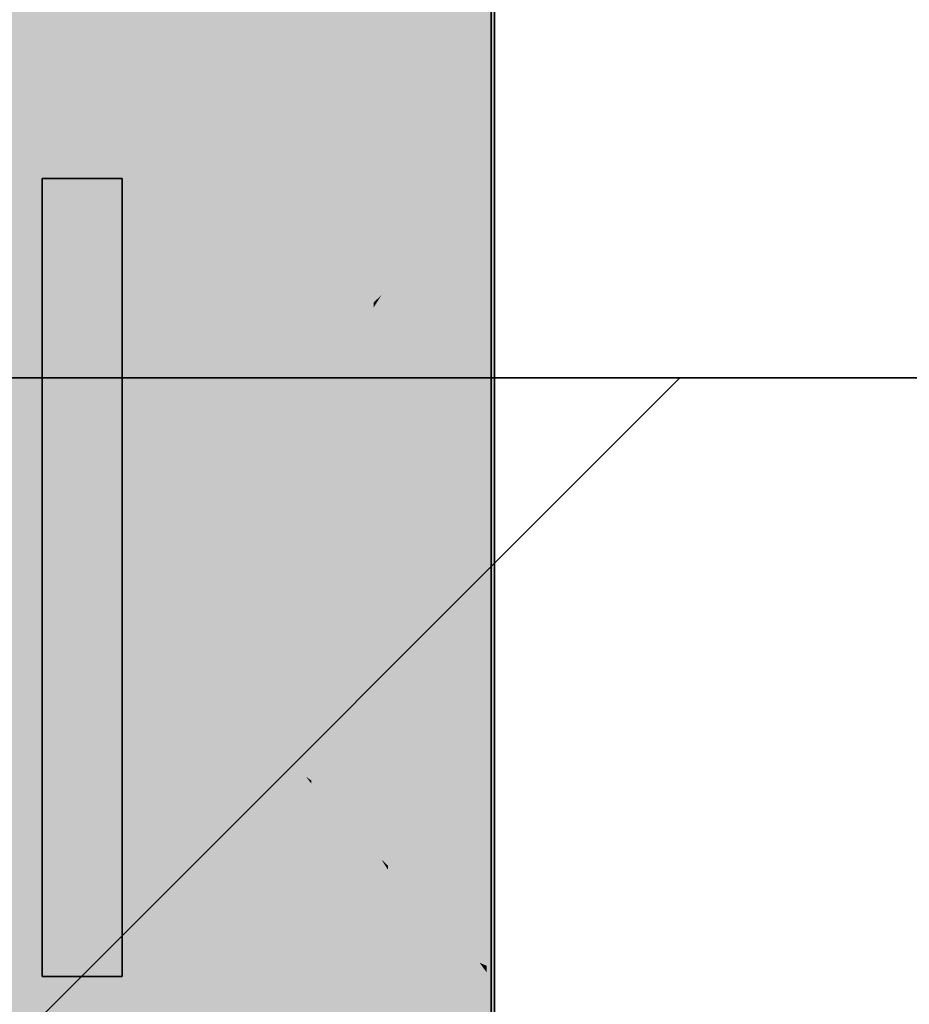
# Model space of a CAD drawing. Extents: x -350 to 540, y -53 to 541.
# Tile 438 of 569: x 217.59 to 220.26, y 200.72 to 203.68. Entities that reach past the tile are written whole.
import ezdxf

# ---------------------------------------------------------------- set-up
doc = ezdxf.new("R2010")
doc.units = 0
doc.layers.get('0').update_dxf_attribs({"lineweight": 35})
for name, color, linetype, lineweight, true_color in [('A_Aussenwand-A06HSWU6NL', 3, 'Continuous', 35, 0x00ff00), ('A_Geschossdecke', 7, 'Continuous', 35, 0x008080), ('L_Bauteil', 7, 'Continuous', 35, 0xababab), ('L_Bauteil-Shading', 7, 'Continuous', 35, 0xababab)]:
    doc.layers.add(name, color=color, linetype=linetype, lineweight=lineweight, true_color=true_color)

# ---------------------------------------------------------------- blocks, each defined once
blk = doc.blocks.new('3D-Ansicht-A06HSWBANL', base_point=(172.3963, 139.9809))
at = {"layer": 'L_Bauteil-Shading', "color": 9, "true_color": 0xbac2cc}
for points in [[(218.2499, 204.2107), (218.1104, 204.1994), (218.2499, 203.5334), (218.1302, 203.5206)], [(218.1104, 204.1994), (218.0173, 204.1919), (218.1302, 203.5206), (218.0173, 203.5085)], [(218.1133, 204.0086), (218.0154, 203.9959), (218.1308, 203.4011), (218.0154, 203.3851)], [(218.2461, 204.0258), (218.1133, 204.0086), (218.2461, 203.417), (218.1308, 203.4011)], [(218.2499, 203.5334), (218.1302, 203.5206), (218.2499, 203.2177), (218.1394, 203.2037)], [(218.1302, 203.5206), (218.0173, 203.5085), (218.1394, 203.2037), (218.0173, 203.1883)], [(218.2461, 203.417), (218.1308, 203.4011), (218.2461, 203.352), (218.1321, 203.3566)], [(218.1308, 203.4011), (218.0154, 203.3851), (218.1321, 203.3566), (218.0154, 203.3612)], [(218.1321, 203.3566), (218.0154, 203.3612), (218.2101, 200.6514), (218.0154, 200.6436)], [(218.2461, 203.352), (218.1321, 203.3566), (218.2461, 200.6528), (218.2101, 200.6514)], [(218.1394, 203.2037), (218.0173, 203.1883), (218.151, 202.8032), (218.0173, 202.7864)], [(218.2499, 203.2177), (218.1394, 203.2037), (218.2499, 202.8156), (218.151, 202.8032)], [(218.2499, 202.8156), (218.151, 202.8032), (218.2499, 202.623), (218.1569, 202.6013)], [(218.151, 202.8032), (218.0173, 202.7864), (218.1569, 202.6013), (218.0173, 202.5688)], [(218.2499, 202.623), (218.1569, 202.6013), (218.2499, 202.4638), (218.1619, 202.429)], [(218.1569, 202.6013), (218.0173, 202.5688), (218.1619, 202.429), (218.0173, 202.3718)], [(218.2499, 202.4638), (218.1619, 202.429), (218.2499, 202.3456), (218.1661, 202.2842)], [(218.1619, 202.429), (218.0173, 202.3718), (218.1661, 202.2842), (218.0173, 202.1752)], [(218.1678, 202.2263), (218.2499, 202.3456), (218.2054, 202.313)], [(218.1678, 202.2263), (218.24, 201.6665), (218.2499, 202.3456), (218.2499, 201.6592)], [(218.2054, 202.313), (218.1661, 202.2842), (218.1678, 202.2263)], [(218.1661, 202.2842), (218.0173, 202.1752), (218.1678, 202.2263), (218.0173, 201.8796)], [(218.1678, 202.2263), (218.0706, 202.0024), (218.1818, 201.7463)], [(218.1818, 201.7463), (218.2054, 201.6918), (218.1678, 202.2263), (218.24, 201.6665)], [(218.0706, 202.0024), (218.0173, 201.8796), (218.2499, 199.4024), (218.0173, 199.4024)], [(218.0706, 202.0024), (218.2499, 199.4024), (218.1818, 201.7463)], [(218.2499, 199.4024), (218.2499, 201.5893), (218.1818, 201.7463)], [(218.2054, 201.6918), (218.2499, 201.5893), (218.24, 201.6665)], [(218.24, 201.6665), (218.2499, 201.5893), (218.2499, 201.6592)]]:
    blk.add_solid(points, dxfattribs=at)
at = {"layer": 'L_Bauteil-Shading', "color": 9, "true_color": 0xb3bbc4}
for points in [[(218.3353, 204.216), (218.2499, 204.2107), (218.3533, 203.5433), (218.2499, 203.5334)], [(218.4643, 204.224), (218.3353, 204.216), (218.4643, 203.5539), (218.3533, 203.5433)], [(218.3355, 204.0391), (218.2461, 204.0258), (218.3516, 203.4328), (218.2461, 203.417)], [(218.4588, 204.0574), (218.3355, 204.0391), (218.4588, 203.4489), (218.3516, 203.4328)], [(218.3533, 203.5433), (218.2499, 203.5334), (218.3617, 203.2314), (218.2499, 203.2177)], [(218.4643, 203.5539), (218.3533, 203.5433), (218.4643, 203.2439), (218.3617, 203.2314)], [(218.4588, 203.4489), (218.3516, 203.4328), (218.4588, 203.3371), (218.354, 203.3444)], [(218.3516, 203.4328), (218.2461, 203.417), (218.354, 203.3444), (218.2461, 203.352)], [(218.354, 203.3444), (218.2461, 203.352), (218.4252, 200.6654), (218.2461, 200.6528)], [(218.4588, 203.3371), (218.354, 203.3444), (218.4588, 200.6678), (218.4252, 200.6654)], [(218.3617, 203.2314), (218.2499, 203.2177), (218.3721, 202.8427), (218.2499, 202.8156)], [(218.4643, 203.2439), (218.3617, 203.2314), (218.4643, 202.8631), (218.3721, 202.8427)], [(218.4643, 202.8631), (218.3721, 202.8427), (218.4643, 202.7109), (218.3766, 202.6749)], [(218.3721, 202.8427), (218.2499, 202.8156), (218.3766, 202.6749), (218.2499, 202.623)], [(218.4643, 202.7109), (218.3766, 202.6749), (218.4643, 202.6131), (218.3799, 202.5543)], [(218.3766, 202.6749), (218.2499, 202.623), (218.3799, 202.5543), (218.2499, 202.4638)], [(218.3809, 202.5146), (218.4643, 202.6131), (218.449, 202.6024)], [(218.4643, 202.6131), (218.3809, 202.5146), (218.449, 201.4024), (218.4315, 201.4249)], [(218.4643, 202.6131), (218.449, 201.4024), (218.4643, 201.3917)], [(218.449, 202.6024), (218.3799, 202.5543), (218.3809, 202.5146)], [(218.3799, 202.5543), (218.2499, 202.4638), (218.3809, 202.5146), (218.2499, 202.3456)], [(218.4093, 201.4535), (218.3809, 202.5146), (218.2499, 201.6592), (218.2499, 202.3456)], [(218.4315, 201.4249), (218.3809, 202.5146), (218.4093, 201.4535)], [(218.4247, 200.8796), (218.4093, 201.4535), (218.2499, 201.5893), (218.2499, 201.6592)], [(218.2499, 201.5893), (218.2499, 199.4024), (218.4247, 200.8796), (218.4643, 199.4024)], [(218.4247, 200.8796), (218.4643, 200.7189), (218.4093, 201.4535), (218.4315, 201.4249)], [(218.4315, 201.4249), (218.4643, 200.7189), (218.4643, 201.3826)], [(218.449, 201.4024), (218.4643, 201.3826), (218.4643, 201.3917)], [(218.4643, 199.4024), (218.4643, 200.7189), (218.4247, 200.8796)]]:
    blk.add_solid(points, dxfattribs=at)
at = {"layer": 'L_Bauteil-Shading', "color": 253, "true_color": 0xa9b0b9}
for points in [[(218.5389, 204.227), (218.4643, 204.224), (218.5545, 203.5612), (218.4643, 203.5539)], [(218.6522, 204.2314), (218.5389, 204.227), (218.6522, 203.5691), (218.5545, 203.5612)], [(218.6451, 204.0894), (218.5364, 204.0708), (218.6451, 203.4795), (218.5505, 203.4639)], [(218.5364, 204.0708), (218.4588, 204.0574), (218.5505, 203.4639), (218.4588, 203.4489)], [(218.5545, 203.5612), (218.4643, 203.5539), (218.5617, 203.2554), (218.4643, 203.2439)], [(218.6522, 203.5691), (218.5545, 203.5612), (218.6522, 203.266), (218.5617, 203.2554)], [(218.6451, 203.4795), (218.5505, 203.4639), (218.6451, 203.3169), (218.5537, 203.3268)], [(218.5505, 203.4639), (218.4588, 203.4489), (218.5537, 203.3268), (218.4588, 203.3371)], [(218.5537, 203.3268), (218.4588, 203.3371), (218.6153, 200.6847), (218.4588, 200.6678)], [(218.6451, 203.3169), (218.5537, 203.3268), (218.6451, 200.6879), (218.6153, 200.6847)], [(218.6522, 203.266), (218.5617, 203.2554), (218.6522, 202.927), (218.5701, 202.8991)], [(218.5617, 203.2554), (218.4643, 203.2439), (218.5701, 202.8991), (218.4643, 202.8631)], [(218.6522, 202.927), (218.5701, 202.8991), (218.6522, 202.8292), (218.5729, 202.7793)], [(218.5701, 202.8991), (218.4643, 202.8631), (218.5729, 202.7793), (218.4643, 202.7109)], [(218.6522, 202.8292), (218.5729, 202.7793), (218.6522, 202.8141), (218.5741, 202.7305)], [(218.6522, 201.1908), (218.6522, 202.8141), (218.6091, 201.2368), (218.5741, 202.7305)], [(218.5729, 202.7793), (218.4643, 202.7109), (218.5741, 202.7305), (218.4643, 202.6131)], [(218.6091, 201.2368), (218.5741, 202.7305), (218.4643, 201.3917), (218.4643, 202.6131)], [(218.4643, 201.3826), (218.6126, 201.0888), (218.4643, 201.3917), (218.6091, 201.2368)], [(218.6482, 199.5725), (218.6126, 201.0888), (218.4643, 200.7189), (218.4643, 201.3826)], [(218.6126, 201.0888), (218.6522, 201.0103), (218.6091, 201.2368), (218.6522, 201.1908)], [(218.6522, 199.5476), (218.6522, 201.0103), (218.6482, 199.5725), (218.6126, 201.0888)], [(218.4643, 200.7189), (218.4643, 199.4024), (218.6482, 199.5725), (218.6522, 199.4024)]]:
    blk.add_solid(points, dxfattribs=at)
at = {"layer": 'L_Bauteil-Shading', "color": 253, "true_color": 0x9ca2aa}
for points in [[(218.7133, 204.2318), (218.6522, 204.2314), (218.726, 203.5736), (218.6522, 203.5691)], [(218.8064, 204.2324), (218.7133, 204.2318), (218.8064, 203.5785), (218.726, 203.5736)], [(218.7981, 204.1206), (218.7083, 204.1023), (218.7981, 203.5077), (218.7199, 203.4933)], [(218.7083, 204.1023), (218.6451, 204.0894), (218.7199, 203.4933), (218.6451, 203.4795)], [(218.726, 203.5736), (218.6522, 203.5691), (218.7318, 203.2748), (218.6522, 203.266)], [(218.8064, 203.5785), (218.726, 203.5736), (218.8064, 203.2831), (218.7318, 203.2748)], [(218.7981, 203.5077), (218.7199, 203.4933), (218.7981, 203.2924), (218.7235, 203.3044)], [(218.7199, 203.4933), (218.6451, 203.4795), (218.7235, 203.3044), (218.6451, 203.3169)], [(218.7235, 203.3044), (218.6451, 203.3169), (218.7731, 200.7085), (218.6451, 200.6879)], [(218.7981, 203.2924), (218.7235, 203.3044), (218.7981, 200.7124), (218.7731, 200.7085)], [(218.7318, 203.2748), (218.6522, 203.266), (218.7377, 202.9701), (218.6522, 202.927)], [(218.8064, 203.2831), (218.7318, 203.2748), (218.8064, 203.0048), (218.7377, 202.9701)], [(218.8064, 203.0048), (218.7377, 202.9701), (218.8064, 202.9734), (218.7388, 202.9102)], [(218.7377, 202.9701), (218.6522, 202.927), (218.7388, 202.9102), (218.6522, 202.8292)], [(218.8064, 201.0314), (218.8064, 202.9734), (218.7744, 201.0613), (218.7388, 202.9102)], [(218.6522, 202.8141), (218.7388, 202.9102), (218.6754, 202.851)], [(218.695, 201.1356), (218.7388, 202.9102), (218.6537, 201.1885), (218.6522, 202.8141)], [(218.7744, 201.0613), (218.7388, 202.9102), (218.695, 201.1356)], [(218.6754, 202.851), (218.6522, 202.8292), (218.6522, 202.8141)], [(218.6537, 201.1885), (218.6522, 202.8141), (218.6522, 201.1908)], [(218.6522, 201.0103), (218.6538, 201.0056), (218.6522, 201.1908), (218.6537, 201.1885)], [(218.695, 201.1356), (218.6537, 201.1885), (218.6754, 201.1539)], [(218.6537, 201.1885), (218.6538, 201.0056), (218.6947, 201.1233), (218.6892, 200.9014)], [(218.6947, 201.1233), (218.695, 201.1356), (218.6754, 201.1539)], [(218.6947, 201.1233), (218.7757, 200.9946), (218.695, 201.1356), (218.7744, 201.0613)], [(218.6892, 200.9014), (218.7828, 200.6261), (218.6947, 201.1233), (218.7757, 200.9946)], [(218.7757, 200.9946), (218.8064, 200.9459), (218.7744, 201.0613), (218.8064, 201.0314)], [(218.6522, 199.5476), (218.6551, 199.5206), (218.6522, 201.0103), (218.6538, 201.0056)], [(218.6538, 201.0056), (218.6551, 199.5206), (218.6892, 200.9014)], [(218.8064, 200.5567), (218.8064, 200.9459), (218.7828, 200.6261), (218.7757, 200.9946)], [(218.6679, 199.4024), (218.6892, 200.9014), (218.6551, 199.5206)], [(218.6679, 199.4024), (218.8064, 199.4024), (218.6892, 200.9014), (218.7828, 200.6261)]]:
    blk.add_solid(points, dxfattribs=at)
at = {"layer": 'L_Bauteil-Shading', "color": 252, "true_color": 0x8c9299}
for points in [[(218.8519, 204.2303), (218.8064, 204.2324), (218.8612, 203.58), (218.8064, 203.5785)], [(218.921, 204.2272), (218.8519, 204.2303), (218.921, 203.5816), (218.8612, 203.58)], [(218.9118, 204.1498), (218.8446, 204.1326), (218.9118, 203.5325), (218.8533, 203.5198)], [(218.8446, 204.1326), (218.7981, 204.1206), (218.8533, 203.5198), (218.7981, 203.5077)], [(218.8612, 203.58), (218.8064, 203.5785), (218.8653, 203.2889), (218.8064, 203.2831)], [(218.921, 203.5816), (218.8612, 203.58), (218.921, 203.2944), (218.8653, 203.2889)], [(218.9118, 203.5325), (218.8533, 203.5198), (218.9118, 203.2644), (218.8567, 203.278)], [(218.8533, 203.5198), (218.7981, 203.5077), (218.8567, 203.278), (218.7981, 203.2924)], [(218.8722, 200.7307), (218.8567, 203.278), (218.7981, 200.7124), (218.7981, 203.2924)], [(218.921, 203.2944), (218.8653, 203.2889), (218.921, 203.0936), (218.8687, 203.0531)], [(218.8653, 203.2889), (218.8064, 203.2831), (218.8687, 203.0531), (218.8064, 203.0048)], [(218.8802, 203.2722), (218.8567, 203.278), (218.8802, 201.6219)], [(218.8802, 201.6219), (218.8567, 203.278), (218.8802, 200.7327), (218.8722, 200.7307)], [(218.9118, 203.2644), (218.8802, 203.2722), (218.9118, 199.4024), (218.8802, 201.6219)], [(218.921, 200.9112), (218.921, 203.0936), (218.8992, 200.9281), (218.8687, 203.0531)], [(218.8064, 202.9734), (218.8687, 203.0531), (218.8539, 203.0417)], [(218.8687, 203.0531), (218.8064, 202.9734), (218.8336, 200.9925), (218.8208, 201.0108)], [(218.8336, 200.9925), (218.8539, 200.9632), (218.8687, 203.0531), (218.8992, 200.9281)], [(218.8539, 203.0417), (218.8064, 203.0048), (218.8064, 202.9734)], [(218.8208, 201.0108), (218.8064, 202.9734), (218.8064, 201.0314)], [(218.8802, 199.4024), (218.9118, 199.4024), (218.8802, 201.6219)], [(218.8064, 200.9459), (218.8215, 200.909), (218.8064, 201.0314), (218.8208, 201.0108)], [(218.8208, 201.0108), (218.8215, 200.909), (218.8336, 200.9925), (218.8317, 200.8842)], [(218.8317, 200.8842), (218.9023, 200.7122), (218.8336, 200.9925), (218.8996, 200.8977)], [(218.8539, 200.9632), (218.8996, 200.8977), (218.8992, 200.9281)], [(218.8064, 200.5567), (218.8247, 200.4741), (218.8064, 200.9459), (218.8215, 200.909)], [(218.8996, 200.8977), (218.921, 200.8669), (218.8992, 200.9281), (218.921, 200.9112)], [(218.8215, 200.909), (218.8247, 200.4741), (218.8317, 200.8842)], [(218.9023, 200.7122), (218.921, 200.6665), (218.8996, 200.8977), (218.921, 200.8669)], [(218.8247, 200.4741), (218.9113, 200.0831), (218.8317, 200.8842), (218.9023, 200.7122)], [(218.8095, 199.4024), (218.8802, 199.4024), (218.8095, 200.7153), (218.8722, 200.7307)], [(218.8722, 200.7307), (218.8802, 199.4024), (218.8802, 200.7327)]]:
    blk.add_solid(points, dxfattribs=at)
at = {"layer": 'L_Bauteil-Shading', "color": 8, "true_color": 0x7b8086}
for points in [[(218.9491, 204.2227), (218.921, 204.2272), (218.9547, 203.5801), (218.921, 203.5816)], [(218.9904, 204.216), (218.9491, 204.2227), (218.9904, 203.5785), (218.9547, 203.5801)], [(218.9916, 203.5785), (218.9916, 204.2158), (218.9904, 203.5785), (218.9904, 204.216)], [(218.9401, 204.1603), (218.9118, 204.1498), (218.9456, 203.5423), (218.9118, 203.5325)], [(218.9818, 204.1758), (218.9401, 204.1603), (218.9818, 203.5528), (218.9456, 203.5423)], [(218.9547, 203.5801), (218.921, 203.5816), (218.9572, 203.2971), (218.921, 203.2944)], [(218.9916, 203.5785), (218.9547, 203.5801), (218.9916, 203.2997), (218.9572, 203.2971)], [(218.9476, 203.2488), (218.9456, 203.5423), (218.9118, 203.2644), (218.9118, 203.5325)], [(218.9748, 203.237), (218.9748, 203.5508), (218.9481, 203.2486), (218.9456, 203.5423)], [(218.9481, 203.2486), (218.9456, 203.5423), (218.9476, 203.2488)], [(218.9818, 203.5528), (218.9748, 203.5508), (218.9818, 199.4024), (218.9748, 200.2016)], [(218.9572, 203.2971), (218.921, 203.2944), (218.9586, 203.1449), (218.921, 203.0936)], [(218.9916, 203.2997), (218.9572, 203.2971), (218.9916, 203.19), (218.9586, 203.1449)], [(218.9118, 199.4024), (218.9312, 199.4024), (218.9118, 203.2644), (218.9312, 203.256)], [(218.9312, 203.256), (218.9312, 200.7489), (218.9476, 203.2488), (218.9652, 200.7636)], [(218.9698, 200.7657), (218.9481, 203.2486), (218.9652, 200.7636), (218.9476, 203.2488)], [(218.9481, 203.2486), (218.9698, 200.7657), (218.9748, 203.237), (218.9748, 200.7678)], [(218.9916, 200.8343), (218.9916, 203.19), (218.9789, 200.8398), (218.9586, 203.1449)], [(218.921, 200.9112), (218.9707, 200.8433), (218.9586, 203.1449), (218.9789, 200.8398)], [(218.921, 200.9112), (218.9586, 203.1449), (218.921, 203.0936)], [(218.921, 200.8669), (218.98, 200.7178), (218.921, 200.9112), (218.979, 200.8321)], [(218.921, 200.6665), (218.9828, 200.4012), (218.921, 200.8669), (218.98, 200.7178)], [(218.9707, 200.8433), (218.979, 200.8321), (218.9789, 200.8398)], [(218.979, 200.8321), (218.9916, 200.8149), (218.9789, 200.8398), (218.9916, 200.8343)], [(218.98, 200.7178), (218.9916, 200.6884), (218.979, 200.8321), (218.9916, 200.8149)], [(218.9312, 200.7489), (218.9312, 199.4024), (218.9652, 200.7636), (218.9748, 199.4024)], [(218.9748, 199.4024), (218.9748, 200.2016), (218.9652, 200.7636), (218.9698, 200.7657)], [(218.9698, 200.7657), (218.9748, 200.2016), (218.9748, 200.7678)]]:
    blk.add_solid(points, dxfattribs=at)
at = {"layer": 'L_Bauteil-Shading', "color": 251, "true_color": 0x686d72}
for points in [[(219.0011, 204.209), (218.9916, 204.2158), (219.003, 203.574), (218.9916, 203.5785)], [(219.0154, 204.1988), (219.0011, 204.209), (219.0154, 203.5691), (219.003, 203.574)], [(218.9913, 204.1846), (218.9818, 204.1758), (218.9931, 203.5601), (218.9818, 203.5528)], [(219.0054, 204.1977), (218.9913, 204.1846), (219.0054, 203.5679), (218.9931, 203.5601)], [(218.9931, 203.5601), (218.9818, 203.5528), (218.9935, 199.4024), (218.9818, 199.4024)], [(219.0032, 203.2992), (219.003, 203.574), (218.9916, 203.2997), (218.9916, 203.5785)], [(219.0054, 203.5679), (218.9931, 203.5601), (219.0054, 203.2024), (218.9941, 203.2175)], [(218.9931, 203.5601), (218.9935, 199.4024), (218.9935, 203.4238)], [(219.0038, 203.2991), (219.003, 203.574), (219.0032, 203.2992)], [(219.0067, 203.299), (219.0067, 203.5726), (219.0038, 203.2991), (219.003, 203.574)], [(219.0128, 203.199), (219.0128, 203.5701), (219.0067, 203.1907), (219.0067, 203.5726)], [(219.0154, 199.4024), (219.0154, 203.5691), (219.0128, 200.2646), (219.0128, 203.5701)], [(218.9935, 203.4238), (218.9935, 203.2183), (218.9941, 203.2175)], [(219.0033, 203.2392), (219.0032, 203.2992), (218.9916, 203.19), (218.9916, 203.2997)], [(219.004, 203.2421), (219.0038, 203.2991), (219.0033, 203.2392), (219.0032, 203.2992)], [(219.0038, 203.2991), (219.004, 203.2421), (219.0067, 203.299), (219.0067, 203.2534)], [(219.0054, 200.8158), (219.0033, 203.2392), (219.001, 200.8217), (218.9916, 203.19)], [(219.0033, 203.2392), (219.0067, 202.338), (219.004, 203.2421)], [(219.0067, 200.8141), (219.0067, 202.338), (219.0054, 200.8158), (219.0033, 203.2392)], [(219.004, 203.2421), (219.0067, 202.338), (219.0067, 203.2534)], [(218.9941, 203.2175), (218.9935, 203.2183), (219.0013, 200.7969), (218.9935, 200.7865)], [(219.0054, 203.2024), (218.9941, 203.2175), (219.0054, 200.8024), (219.0013, 200.7969)], [(219.001, 200.8217), (218.9916, 203.19), (218.9916, 200.8343)], [(219.0067, 202.338), (219.0112, 200.808), (219.0128, 203.199), (219.0128, 200.8058)], [(219.0067, 202.338), (219.0128, 203.199), (219.0067, 203.1907)], [(219.0112, 200.808), (219.0067, 202.338), (219.0067, 200.8141)], [(218.9916, 200.8149), (219.0012, 200.7744), (218.9916, 200.8343), (219.001, 200.8217)], [(218.9916, 200.6884), (219.0019, 200.6083), (218.9916, 200.8149), (219.0012, 200.7744)], [(219.0012, 200.7744), (219.0055, 200.7565), (219.001, 200.8217), (219.0054, 200.8158)], [(219.0013, 200.7969), (219.0054, 199.4024), (219.0054, 200.8024)], [(219.0055, 200.7565), (219.0067, 200.7514), (219.0054, 200.8158), (219.0067, 200.8141)], [(219.0128, 200.2646), (219.0112, 200.808), (219.0067, 199.4024), (219.0067, 200.8141)], [(219.0112, 200.808), (219.0128, 200.2646), (219.0128, 200.8058)], [(218.9935, 200.7865), (218.9935, 199.4024), (219.0013, 200.7969), (219.0054, 199.4024)], [(219.0019, 200.6083), (219.0056, 200.579), (219.0012, 200.7744), (219.0055, 200.7565)], [(219.0067, 200.5709), (219.0067, 200.7514), (219.0056, 200.579), (219.0055, 200.7565)]]:
    blk.add_solid(points, dxfattribs=at)
at = {"layer": 'L_Bauteil-Shading', "color": 9, "true_color": 0xbec6d0}
for points in [[(217.8729, 204.1779), (217.7754, 204.1684), (217.8936, 203.4939), (217.7754, 203.48)], [(218.0173, 204.1919), (217.8729, 204.1779), (218.0173, 203.5085), (217.8936, 203.4939)], [(217.6318, 204.1521), (217.5335, 204.1409), (217.6526, 203.4643), (217.5335, 203.4491)], [(217.7754, 204.1684), (217.6318, 204.1521), (217.7754, 203.48), (217.6526, 203.4643)], [(217.8781, 203.9803), (217.7754, 203.9687), (217.8964, 203.3699), (217.7754, 203.3545)], [(218.0154, 203.9959), (217.8781, 203.9803), (218.0154, 203.3851), (217.8964, 203.3699)], [(217.6388, 203.9554), (217.5354, 203.9453), (217.6573, 203.3406), (217.5354, 203.3263)], [(217.7754, 203.9687), (217.6388, 203.9554), (217.7754, 203.3545), (217.6573, 203.3406)], [(218.0173, 203.5085), (217.8936, 203.4939), (218.0173, 203.1883), (217.9033, 203.1735)], [(217.7754, 203.48), (217.6526, 203.4643), (217.7754, 203.1569), (217.6623, 203.1418)], [(217.8936, 203.4939), (217.7754, 203.48), (217.9033, 203.1735), (217.7754, 203.1569)], [(217.6526, 203.4643), (217.5335, 203.4491), (217.6623, 203.1418), (217.5335, 203.1246)], [(218.0154, 203.3851), (217.8964, 203.3699), (218.0154, 203.3612), (217.8966, 203.3628)], [(217.7754, 203.3545), (217.6573, 203.3406), (217.7754, 200.6405), (217.7383, 200.641)], [(217.9622, 200.6429), (217.8455, 203.3634), (217.7754, 200.6405), (217.7754, 203.3545)], [(217.8964, 203.3699), (217.8455, 203.3634), (217.8966, 203.3628)], [(217.8966, 203.3628), (217.8455, 203.3634), (217.9781, 200.6431), (217.9622, 200.6429)], [(218.0154, 203.3612), (217.8966, 203.3628), (218.0154, 200.6436), (217.9781, 200.6431)], [(217.6573, 203.3406), (217.5354, 203.3263), (217.7383, 200.641), (217.5354, 200.6436)], [(217.9033, 203.1735), (217.7754, 203.1569), (217.9151, 202.7823), (217.7754, 202.7766)], [(218.0173, 203.1883), (217.9033, 203.1735), (218.0173, 202.7864), (217.9151, 202.7823)], [(217.6623, 203.1418), (217.5335, 203.1246), (217.6732, 202.7807), (217.5335, 202.7864)], [(217.7754, 203.1569), (217.6623, 203.1418), (217.7754, 202.7766), (217.6732, 202.7807)], [(217.6732, 202.7807), (217.5335, 202.7864), (217.68, 202.5578), (217.5335, 202.5688)], [(218.0173, 202.7864), (217.9151, 202.7823), (218.0173, 202.5688), (217.9218, 202.5616)], [(217.7754, 202.7766), (217.6732, 202.7807), (217.7754, 202.5506), (217.68, 202.5578)], [(217.9151, 202.7823), (217.7754, 202.7766), (217.9218, 202.5616), (217.7754, 202.5506)], [(217.68, 202.5578), (217.5335, 202.5688), (217.6862, 202.3522), (217.5335, 202.3718)], [(217.7754, 202.5506), (217.68, 202.5578), (217.7754, 202.3408), (217.6862, 202.3522)], [(217.9218, 202.5616), (217.7754, 202.5506), (217.9279, 202.3603), (217.7754, 202.3408)], [(218.0173, 202.5688), (217.9218, 202.5616), (218.0173, 202.3718), (217.9279, 202.3603)], [(217.6862, 202.3522), (217.5335, 202.3718), (217.6927, 202.1374), (217.5335, 202.1752)], [(218.0173, 202.3718), (217.9279, 202.3603), (218.0173, 202.1752), (217.9341, 202.1554)], [(217.7754, 202.3408), (217.6862, 202.3522), (217.7754, 202.1177), (217.6927, 202.1374)], [(217.9279, 202.3603), (217.7754, 202.3408), (217.9341, 202.1554), (217.7754, 202.1177)], [(217.6927, 202.1374), (217.5335, 202.1752), (217.7044, 201.7517), (217.5335, 201.8796)], [(218.0173, 202.1752), (217.9341, 202.1554), (218.0173, 201.8796), (217.9441, 201.8248)], [(217.7754, 202.1177), (217.6927, 202.1374), (217.7754, 201.6986), (217.7044, 201.7517)], [(217.9341, 202.1554), (217.7754, 202.1177), (217.9441, 201.8248), (217.7754, 201.6986)], [(217.5335, 201.8796), (217.5335, 199.4024), (217.7044, 201.7517), (217.7754, 199.4024)], [(217.9441, 201.8248), (218.0173, 199.4024), (218.0173, 201.8796)], [(217.7754, 201.6986), (217.7754, 199.4024), (217.9441, 201.8248), (218.0173, 199.4024)], [(217.7044, 201.7517), (217.7754, 199.4024), (217.7754, 201.6986)]]:
    blk.add_solid(points, dxfattribs=at)
at = {"layer": 'L_Bauteil-Shading', "color": 252, "true_color": 0x87847c}
for points in [[(217.8954, 203.1907), (217.8954, 203.2024), (217.6554, 203.1907), (217.6554, 203.2024)], [(217.6554, 203.1615), (217.8954, 203.1615), (217.6554, 203.1907), (217.8954, 203.1907)], [(217.8954, 200.8141), (217.8954, 200.8433), (217.6554, 200.8141), (217.6554, 200.8433)], [(217.6554, 200.8024), (217.8954, 200.8024), (217.6554, 200.8141), (217.8954, 200.8141)]]:
    blk.add_solid(points, dxfattribs=at)
at = {"layer": 'L_Bauteil-Shading', "color": 253, "true_color": 0xa5a298}
for points in [[(217.8954, 203.1568), (217.8954, 203.1615), (217.6554, 203.1264), (217.6554, 203.1615)], [(217.6554, 203.0417), (217.8954, 203.0417), (217.6554, 203.1264), (217.8954, 203.1568)], [(217.8954, 200.8433), (217.8954, 200.9632), (217.6554, 200.8433), (217.6554, 200.9632)]]:
    blk.add_solid(points, dxfattribs=at)
at = {"layer": 'L_Bauteil-Shading', "color": 9, "true_color": 0xc0bdb0}
for points in [[(217.8954, 202.851), (217.8954, 203.0417), (217.6554, 202.851), (217.6554, 203.0417)], [(217.8954, 200.9632), (217.8954, 201.1539), (217.6554, 200.9632), (217.6554, 201.1539)]]:
    blk.add_solid(points, dxfattribs=at)
at = {"layer": 'L_Bauteil-Shading', "color": 254, "true_color": 0xd6d2c5}
for points in [[(217.8954, 202.6024), (217.8954, 202.851), (217.6554, 202.6024), (217.6554, 202.851)], [(217.8954, 201.1539), (217.8954, 201.4024), (217.6554, 201.1539), (217.6554, 201.4024)]]:
    blk.add_solid(points, dxfattribs=at)
at = {"layer": 'L_Bauteil-Shading', "color": 254, "true_color": 0xe5e2d3}
for points in [[(217.8954, 202.313), (217.8954, 202.6024), (217.6554, 202.313), (217.6554, 202.6024)], [(217.8954, 201.4024), (217.8954, 201.6918), (217.6554, 201.4024), (217.6554, 201.6918)]]:
    blk.add_solid(points, dxfattribs=at)
at = {"layer": 'L_Bauteil-Shading', "color": 254, "true_color": 0xede9db}
for points in [[(217.8954, 202.0024), (217.8954, 202.313), (217.6554, 202.0024), (217.6554, 202.313)], [(217.8954, 201.6918), (217.8954, 202.0024), (217.6554, 201.6918), (217.6554, 202.0024)]]:
    blk.add_solid(points, dxfattribs=at)
blk = doc.blocks.new('Referenz-A06HSWTYNL', base_point=(183.7607, 139.9809))
at = {"layer": 'A_Geschossdecke', "color": 0, "linetype": 'ByBlock', "ltscale": 0.35}
blk.add_line((183.7665, 202.6024), (326.3582, 202.6024), dxfattribs=at)
at = {"layer": 'A_Geschossdecke', "color": 0, "linetype": 'ByBlock', "lineweight": 18, "ltscale": 0.18}
blk.add_line((215.373, 198.4024), (219.573, 202.6024), dxfattribs=at)
blk = doc.blocks.new('Referenz-A06HSWU8NL', base_point=(178.421, 198.2024))
at = {"layer": 'A_Aussenwand-A06HSWU6NL', "color": 0, "linetype": 'ByBlock', "ltscale": 0.35}
blk.add_line((188.6665, 202.6024), (229.6147, 202.6024), dxfattribs=at)
blk.add_line((188.6665, 202.6024), (229.6147, 202.6024), dxfattribs=at)
blk = doc.blocks.new('FKRS-EU_DE_125_Z00-A06HSWXYNL', base_point=(216.5354, 199.4024))
at = {"color": 9, "linetype": 'ByBlock', "lineweight": -2, "ltscale": 0.35, "true_color": 0xbfc7d1}
for p, q in [((219.0054, 199.4024), (219.0054, 207.4024)), ((219.0154, 199.4024), (219.0154, 207.4024))]:
    blk.add_line(p, q, dxfattribs=at)
at = {"color": 254, "linetype": 'ByBlock', "lineweight": -2, "ltscale": 0.35, "true_color": 0xefebdc}
for p, q in [((217.8954, 203.2024), (217.6554, 203.2024)), ((217.6554, 202.4995), (217.6554, 203.2024)), ((217.8954, 202.4995), (217.8954, 203.2024)), ((217.6554, 201.5054), (217.6554, 202.4995)), ((217.8954, 201.5054), (217.8954, 202.4995)), ((217.6554, 200.8024), (217.6554, 201.5054)), ((217.8954, 200.8024), (217.8954, 201.5054)), ((217.6554, 200.8024), (217.8954, 200.8024))]:
    blk.add_line(p, q, dxfattribs=at)

msp = doc.modelspace()

# ---------------------------------------------------------------- block references
at = {"color": 251, "lineweight": 25, "ltscale": 0.25, "true_color": 0x585858}
for name, p in [('Referenz-A06HSWU8NL', (178.421, 198.2024)), ('Referenz-A06HSWTYNL', (183.7607, 139.9809))]:
    msp.add_blockref(name, p, dxfattribs=at)
msp.add_blockref('3D-Ansicht-A06HSWBANL', (172.3963, 139.9809))
at = {"layer": 'L_Bauteil', "ltscale": 0.35}
msp.add_blockref('FKRS-EU_DE_125_Z00-A06HSWXYNL', (216.5354, 199.4024), dxfattribs=at)

doc.saveas('drawing.dxf')
